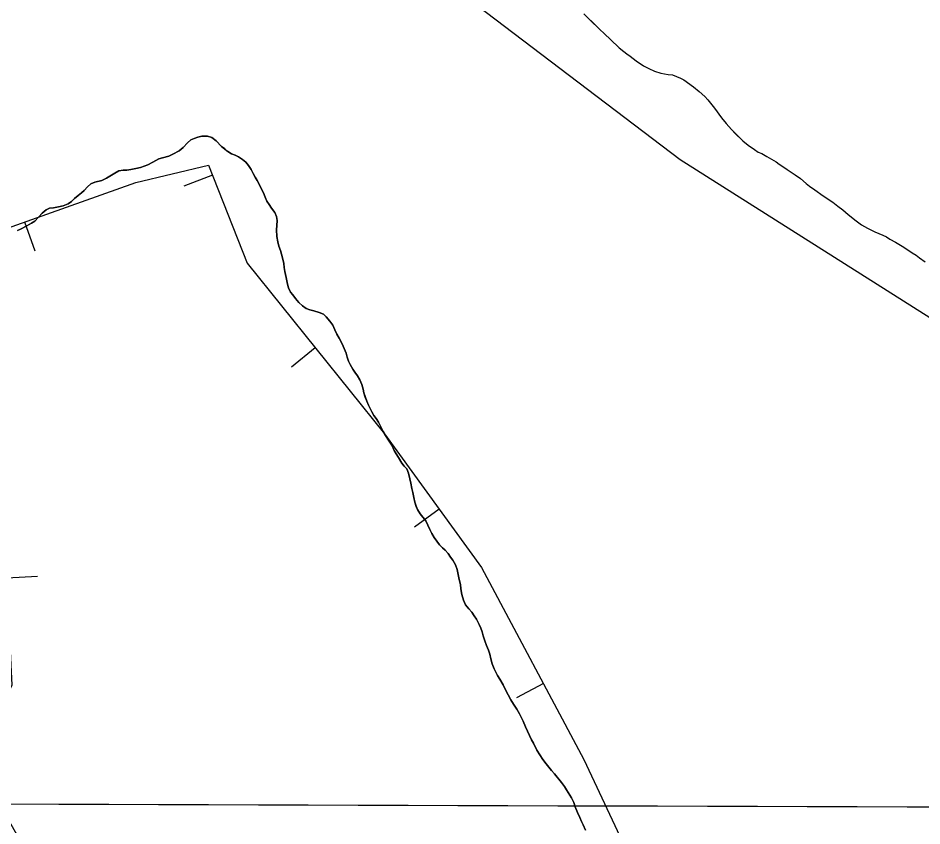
# Model space of a CAD drawing. Extents: x 3161514 to 3199414, y 831166 to 856601.
# Drawn here: x 3192928 to 3193668, y 848662 to 849324 of the extents above; entities that cross this region are included whole.
import ezdxf

# ---------------------------------------------------------------- set-up
doc = ezdxf.new("R2010")
doc.units = 0
for name, color, linetype in [('V-BORW-LINE', 7, 'Continuous'), ('V-GRID-MAJR', 7, 'Continuous'), ('V-SITE-VEGE', 7, 'Continuous'), ('V-TOPO-SHOR', 7, 'Continuous'), ('V-WETL-SWMP', 7, 'Continuous')]:
    doc.layers.add(name, color=color, linetype=linetype)

msp = doc.modelspace()

# ---------------------------------------------------------------- linework, layer by layer
at = {"layer": 'V-BORW-LINE'}
for p, q in [((3193087.224, 849195.006), (3193063.9620000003, 849185.845)), ((3192933.387, 849156.6290000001), (3192941.719, 849133.059)), ((3193171.501, 849053.492), (3193152.024, 849037.819)), ((3193272.975, 848921.424), (3193252.751, 848906.7270000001)), ((3192918.99, 848865.267), (3192943.961, 848866.4770000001)), ((3193358.35, 848778.784), (3193336.299, 848767.0040000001))]:
    msp.add_line(p, q, dxfattribs=at)
msp.add_lwpolyline([(3192942.41, 848627.626), (3192912.1410000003, 848681.212), (3192896.555, 848725.125), (3192923.258, 848777.197), (3192918.409, 848877.2660000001), (3192888.157, 848990), (3192863.566, 849077.118), (3192894.437, 849142.861), (3193024.647, 849188.889), (3193084.019, 849203.144), (3193115.59, 849122.971), (3193228.217, 848983.012), (3193307.62, 848873.752), (3193391.6040000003, 848716.53), (3193450.512, 848590.911)], dxfattribs=at)
at = {"layer": 'V-GRID-MAJR'}
msp.add_spline([(3165741.648, 848757.608), (3170973.071, 848741.248), (3176204.497, 848725.65), (3181435.9250000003, 848710.812), (3186667.355, 848696.736), (3191898.788, 848683.42), (3197130.222, 848670.865), (3197130.223, 848670.865)], degree=3, dxfattribs=at)
at = {"layer": 'V-SITE-VEGE'}
for points in [[(3193391.4390000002, 849327.058), (3193402.058, 849316.558), (3193404.446, 849314.461), (3193408.429, 849310.523), (3193413.205, 849306.062), (3193420.3710000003, 849299.238), (3193424.348, 849296.0920000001), (3193426.734, 849294.259), (3193429.386, 849292.427), (3193434.424, 849288.4940000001), (3193440.255, 849284.566), (3193444.754, 849282.2170000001), (3193449.254, 849280.13), (3193454.544, 849278.312), (3193460.622, 849277.29), (3193464.055, 849277.046), (3193470.67, 849274.443), (3193473.318, 849272.8740000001), (3193481.268, 849267.375), (3193486.042, 849263.441), (3193490.556, 849259.245), (3193492.946, 849256.617), (3193498.529, 849249.785), (3193504.38, 849241.898), (3193508.103, 849237.167), (3193512.355, 849232.176), (3193521.647, 849222.9890000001), (3193526.1520000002, 849219.581), (3193531.19, 849215.915), (3193534.3710000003, 849213.8200000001), (3193537.279, 849212.782), (3193541.518, 849210.164), (3193548.934, 849205.718), (3193551.5840000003, 849203.885), (3193554.499, 849202.054), (3193557.9450000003, 849199.433), (3193564.569, 849195.2490000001), (3193569.074, 849192.105), (3193573.586, 849188.171), (3193576.238, 849185.81), (3193580.742, 849182.93), (3193587.633, 849177.954), (3193595.319, 849172.721), (3193599.561, 849169.573), (3193603.54, 849166.429), (3193608.048, 849162.757), (3193614.677, 849157.517), (3193618.918, 849154.373), (3193623.95, 849151.495)], [(3192927.473, 849149.476), (3192930.1920000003, 849150.777), (3192935.1550000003, 849153.371), (3192938.995, 849155.479), (3192941.7120000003, 849157.261), (3192944.903, 849160.488), (3192947.934, 849163.876), (3192950.967, 849166.622), (3192953.849, 849167.92), (3192957.058, 849168.26), (3192961.066, 849168.924), (3192965.074, 849169.7490000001), (3192969.076, 849171.3790000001), (3192971.953, 849173.319), (3192974.187, 849175.74), (3192977.382, 849178.164), (3192979.938, 849180.425), (3192982.3340000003, 849182.365), (3192985.046, 849185.429), (3192987.6, 849187.692), (3192990.961, 849189.316), (3192996.5700000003, 849190.631), (3193000.572, 849192.578), (3193004.731, 849195.009), (3193007.449, 849196.6290000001), (3193010.648, 849198.4130000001), (3193014.179, 849198.915), (3193017.2260000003, 849199.093), (3193020.433, 849199.431), (3193024.4390000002, 849200.416), (3193028.447, 849201.241), (3193034.374, 849203.361), (3193038.534, 849205.632), (3193043.332, 849208.2270000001), (3193046.377, 849209.206), (3193051.506, 849210.5210000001), (3193054.866, 849212.1410000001), (3193060.146, 849214.902), (3193063.341, 849217.486), (3193066.849, 849221.519), (3193069.565, 849223.941), (3193072.448, 849224.92), (3193075.332, 849226.061), (3193078.535, 849226.88), (3193083.35, 849226.909), (3193086.727, 849225.8030000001), (3193090.272, 849223.096), (3193094.792, 849218.4670000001), (3193099.951, 849214.324), (3193103.0130000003, 849212.256), (3193105.907, 849211.309), (3193108.643, 849209.88), (3193111.864, 849207.811), (3193114.607, 849205.579), (3193116.8680000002, 849202.704), (3193119.133, 849199.666), (3193120.757, 849196.306)], [(3193120.757, 849196.306), (3193122.379, 849193.264), (3193123.839, 849190.547), (3193125.461, 849187.665), (3193127.568, 849183.506), (3193129.031, 849180.464), (3193130.333, 849176.942), (3193131.795, 849173.741), (3193133.739, 849170.861), (3193135.683, 849167.822), (3193138.429, 849164.47), (3193139.731, 849161.107), (3193140.393, 849157.74), (3193140.094, 849153.726), (3193139.793, 849150.193), (3193140.145, 849144.577), (3193140.811, 849140.41), (3193141.794, 849136.885), (3193142.937, 849133.36), (3193143.758, 849130.155), (3193144.737, 849127.272), (3193145.728, 849122.463), (3193146.0640000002, 849119.2540000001), (3193146.566, 849116.047), (3193147.555, 849111.238), (3193148.71, 849105.7880000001), (3193149.529, 849102.745), (3193151.153, 849099.2220000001), (3193153.095, 849096.828), (3193155.196, 849093.949), (3193157.944, 849090.5920000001), (3193161.008, 849087.883), (3193164.0700000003, 849085.814), (3193167.125, 849084.708), (3193170.341, 849083.7660000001), (3193174.681, 849082.343), (3193178.219, 849081.079), (3193180.4760000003, 849078.843), (3193183.546, 849075.332), (3193185.973, 849072.133), (3193187.599, 849068.134), (3193189.223, 849064.773), (3193191.169, 849061.412), (3193192.629, 849058.373), (3193194.415, 849055.01), (3193196.694, 849049.247), (3193197.6750000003, 849045.882), (3193198.656, 849042.677), (3193199.957, 849039.795), (3193202.224, 849036.117), (3193204.004, 849033.559), (3193206.107, 849030.522), (3193208.053, 849027.323), (3193209.679, 849023.481), (3193210.662, 849019.797), (3193211.321, 849016.59), (3193213.607, 849009.862), (3193215.071, 849006.661), (3193216.3680000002, 849003.939), (3193217.828, 849001.219), (3193219.45, 848998.1780000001), (3193221.389, 848995.784), (3193223.171, 848992.745), (3193224.793, 848989.863), (3193227.228, 848985.0650000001), (3193229.012, 848981.8640000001), (3193231.443, 848977.866), (3193234.193, 848973.709), (3193236.1410000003, 848969.547), (3193237.765, 848966.6680000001), (3193239.545, 848963.7880000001), (3193242.299, 848959.149), (3193244.239, 848956.753), (3193246.5, 848954.359), (3193247.802, 848950.996), (3193248.951, 848946.3470000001), (3193249.775, 848942.823), (3193250.602, 848938.333), (3193251.423, 848934.969), (3193252.249, 848930.961), (3193253.072, 848927.112), (3193254.055, 848923.75), (3193255.353, 848921.028), (3193257.4590000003, 848917.669), (3193261.985, 848911.916), (3193263.771, 848908.3960000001), (3193265.397, 848904.713), (3193266.859, 848901.512), (3193268.9620000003, 848898.154), (3193271.066, 848895.278), (3193273.3310000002, 848892.241), (3193275.59, 848889.8470000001), (3193277.849, 848887.772), (3193280.271, 848885.059), (3193282.213, 848882.181), (3193284.154, 848879.623), (3193286.421, 848875.785), (3193287.7260000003, 848872.101), (3193289.379, 848863.926), (3193290.364, 848859.758), (3193290.866, 848856.229)], [(3193623.95, 849151.495), (3193629.775, 849148.626), (3193636.39, 849145.759), (3193639.3000000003, 849144.454), (3193642.216, 849142.6240000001), (3193646.718, 849140.008), (3193653.605, 849135.824), (3193660.495, 849131.376), (3193663.673, 849129.2810000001), (3193666.325, 849127.186), (3193671.095, 849124.042)], [(3193290.866, 848856.229), (3193291.535, 848851.42), (3193292.844, 848846.933), (3193294.47, 848843.091), (3193297.378, 848839.737), (3193299.639, 848837.0210000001), (3193301.745, 848833.984), (3193303.684, 848831.2660000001), (3193305.796, 848827.107), (3193307.098, 848823.904), (3193308.077, 848821.02), (3193309.058, 848817.817), (3193310.524, 848813.649), (3193311.8310000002, 848809.807), (3193313.457, 848805.965), (3193314.6, 848802.6), (3193315.423, 848798.916), (3193316.4080000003, 848794.746), (3193318.036, 848790.585), (3193319.497, 848787.865), (3193320.795, 848785.143), (3193322.739, 848782.106), (3193325.333, 848777.465), (3193327.443, 848773.465), (3193329.3910000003, 848769.464), (3193331.822, 848765.304), (3193333.767, 848761.626), (3193336.518, 848757.7880000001), (3193338.787, 848753.948), (3193340.247, 848751.068), (3193341.711, 848747.708), (3193343.823, 848743.067), (3193346.911, 848736.182), (3193348.697, 848732.661), (3193350.1550000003, 848729.941), (3193353.078, 848724.1780000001), (3193355.345, 848720.34), (3193357.776, 848716.502), (3193360.682, 848712.828), (3193362.785, 848710.272), (3193365.046, 848707.557), (3193367.471, 848704.681), (3193373.128, 848697.652), (3193375.555, 848694.296), (3193377.1720000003, 848691.738), (3193381.383, 848685.18), (3193383.167, 848681.338), (3193384.474, 848677.816), (3193386.2660000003, 848673.171), (3193388.215, 848669.009), (3193389.678, 848665.808), (3193390.816, 848662.927), (3193392.768, 848658.603)]]:
    msp.add_lwpolyline(points, dxfattribs=at)
at = {"layer": 'V-TOPO-SHOR'}
for points in [[(3193391.4390000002, 849327.058), (3193398.873, 849319.708), (3193402.058, 849316.558), (3193404.446, 849314.461), (3193408.429, 849310.523), (3193413.205, 849306.062), (3193420.3710000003, 849299.238), (3193424.348, 849296.0920000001), (3193426.734, 849294.259), (3193429.386, 849292.427), (3193434.424, 849288.4940000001), (3193440.255, 849284.566), (3193444.754, 849282.2170000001), (3193449.254, 849280.13), (3193454.544, 849278.312)], [(3193454.544, 849278.312), (3193460.622, 849277.29), (3193464.055, 849277.046), (3193470.67, 849274.443), (3193473.318, 849272.8740000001), (3193481.268, 849267.375), (3193486.042, 849263.441), (3193490.556, 849259.245), (3193492.946, 849256.617), (3193498.529, 849249.785), (3193504.38, 849241.898), (3193508.103, 849237.167), (3193512.355, 849232.176), (3193515.539, 849229.027), (3193521.647, 849222.9890000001), (3193526.1520000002, 849219.581), (3193531.19, 849215.915), (3193534.3710000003, 849213.8200000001), (3193537.279, 849212.782), (3193541.518, 849210.164), (3193548.934, 849205.718), (3193551.5840000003, 849203.885), (3193554.499, 849202.054), (3193557.9450000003, 849199.433), (3193564.569, 849195.2490000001), (3193569.074, 849192.105), (3193573.586, 849188.171), (3193576.238, 849185.81), (3193580.742, 849182.93), (3193587.633, 849177.954), (3193595.319, 849172.719), (3193599.561, 849169.573), (3193603.54, 849166.429), (3193608.048, 849162.757), (3193614.677, 849157.517), (3193618.918, 849154.373), (3193623.95, 849151.495), (3193629.775, 849148.6240000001), (3193636.39, 849145.759), (3193639.3000000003, 849144.454), (3193642.216, 849142.6240000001), (3193646.718, 849140.008), (3193653.605, 849135.824), (3193660.495, 849131.376), (3193663.673, 849129.2810000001), (3193666.325, 849127.184), (3193671.095, 849124.042)], [(3193147.557, 849111.238), (3193146.566, 849116.047), (3193146.066, 849119.2540000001), (3193145.728, 849122.463), (3193144.737, 849127.272), (3193143.758, 849130.155), (3193142.937, 849133.36), (3193141.794, 849136.885), (3193140.811, 849140.41), (3193140.145, 849144.577), (3193139.793, 849150.193), (3193140.094, 849153.726), (3193140.393, 849157.74), (3193139.731, 849161.107), (3193138.429, 849164.47), (3193135.683, 849167.822), (3193133.739, 849170.861), (3193131.795, 849173.741), (3193130.333, 849176.942), (3193129.031, 849180.464), (3193127.568, 849183.506), (3193125.4590000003, 849187.665), (3193123.839, 849190.547), (3193122.379, 849193.2660000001), (3193120.757, 849196.306), (3193119.133, 849199.666), (3193116.8680000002, 849202.704), (3193114.6040000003, 849205.579), (3193111.864, 849207.811), (3193108.643, 849209.88), (3193105.907, 849211.307), (3193103.0130000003, 849212.256), (3193099.951, 849214.324), (3193097.373, 849216.395), (3193094.792, 849218.4670000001), (3193090.272, 849223.096), (3193086.727, 849225.8030000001), (3193083.35, 849226.909), (3193078.535, 849226.88), (3193075.33, 849226.061), (3193072.448, 849224.92), (3193069.565, 849223.941), (3193066.849, 849221.519), (3193063.341, 849217.486), (3193060.146, 849214.902), (3193054.866, 849212.143), (3193051.506, 849210.5210000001), (3193046.377, 849209.206), (3193043.3340000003, 849208.2270000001), (3193038.534, 849205.632), (3193034.374, 849203.361), (3193028.447, 849201.241), (3193024.4390000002, 849200.416), (3193020.433, 849199.431), (3193017.2260000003, 849199.093), (3193014.179, 849198.915), (3193010.65, 849198.4130000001), (3193007.449, 849196.6290000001), (3193004.731, 849195.009), (3193000.572, 849192.578), (3192996.5700000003, 849190.631), (3192990.961, 849189.316), (3192987.6, 849187.692), (3192985.046, 849185.429), (3192982.3340000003, 849182.365), (3192979.938, 849180.425), (3192977.382, 849178.164), (3192974.187, 849175.74), (3192971.953, 849173.319), (3192969.076, 849171.377), (3192965.074, 849169.7490000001), (3192961.066, 849168.924), (3192957.058, 849168.26), (3192953.849, 849167.92), (3192950.967, 849166.622), (3192947.934, 849163.876), (3192944.903, 849160.488), (3192941.7120000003, 849157.261), (3192938.995, 849155.479), (3192935.1550000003, 849153.371), (3192930.194, 849150.777), (3192927.473, 849149.476)], [(3193327.443, 848773.465), (3193325.333, 848777.465), (3193322.739, 848782.106), (3193320.795, 848785.143), (3193319.497, 848787.865), (3193318.036, 848790.585), (3193316.4080000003, 848794.746), (3193315.423, 848798.916), (3193314.6, 848802.6), (3193313.457, 848805.965), (3193311.8310000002, 848809.807), (3193310.524, 848813.6510000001), (3193309.058, 848817.817), (3193308.077, 848821.02), (3193307.096, 848823.904), (3193305.796, 848827.107), (3193303.684, 848831.2660000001), (3193301.745, 848833.984), (3193299.639, 848837.0210000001), (3193297.378, 848839.737), (3193294.47, 848843.091), (3193292.844, 848846.933), (3193291.535, 848851.42), (3193290.866, 848856.229), (3193290.364, 848859.758), (3193289.379, 848863.926), (3193287.7260000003, 848872.101), (3193286.421, 848875.785), (3193284.154, 848879.623), (3193282.213, 848882.181), (3193280.271, 848885.059), (3193277.849, 848887.772), (3193275.59, 848889.8470000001), (3193273.3310000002, 848892.241), (3193271.066, 848895.278), (3193268.9620000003, 848898.154), (3193266.859, 848901.512), (3193265.397, 848904.713), (3193263.771, 848908.3960000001), (3193261.985, 848911.916), (3193257.4590000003, 848917.669), (3193255.353, 848921.028), (3193254.055, 848923.748), (3193253.072, 848927.112), (3193252.249, 848930.961), (3193251.423, 848934.969), (3193250.602, 848938.333), (3193249.775, 848942.823), (3193248.951, 848946.3470000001), (3193247.802, 848950.996), (3193246.5, 848954.359), (3193244.239, 848956.753), (3193242.299, 848959.149), (3193239.545, 848963.7880000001), (3193237.7630000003, 848966.6680000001), (3193236.1410000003, 848969.547), (3193234.193, 848973.709), (3193231.441, 848977.866), (3193229.012, 848981.8640000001), (3193227.228, 848985.0650000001), (3193224.793, 848989.863), (3193223.171, 848992.745), (3193221.389, 848995.784), (3193219.45, 848998.18), (3193217.828, 849001.219), (3193216.3680000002, 849003.939), (3193215.069, 849006.661), (3193213.607, 849009.862), (3193212.464, 849013.2270000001), (3193211.321, 849016.59), (3193210.662, 849019.797), (3193209.679, 849023.481), (3193208.053, 849027.323), (3193206.107, 849030.522), (3193204.004, 849033.559), (3193202.224, 849036.117), (3193199.957, 849039.795), (3193198.656, 849042.677), (3193197.6750000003, 849045.882), (3193196.694, 849049.247), (3193194.415, 849055.01), (3193192.629, 849058.373), (3193191.169, 849061.412), (3193189.223, 849064.773), (3193187.599, 849068.134), (3193185.973, 849072.135), (3193183.546, 849075.332), (3193180.478, 849078.845), (3193178.219, 849081.079), (3193174.681, 849082.343), (3193170.341, 849083.764), (3193167.125, 849084.708), (3193164.0700000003, 849085.814), (3193161.008, 849087.883), (3193157.944, 849090.594), (3193155.196, 849093.949), (3193153.095, 849096.826), (3193151.153, 849099.2220000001), (3193149.529, 849102.745), (3193148.71, 849105.7880000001), (3193147.557, 849111.238)], [(3193392.768, 848658.603), (3193390.816, 848662.927), (3193389.678, 848665.808), (3193388.215, 848669.009), (3193386.2660000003, 848673.171), (3193384.474, 848677.816), (3193383.169, 848681.338), (3193381.383, 848685.18), (3193377.1720000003, 848691.738), (3193375.555, 848694.296), (3193373.128, 848697.652), (3193367.471, 848704.681), (3193365.046, 848707.557), (3193362.785, 848710.272), (3193360.684, 848712.828), (3193357.776, 848716.502), (3193355.347, 848720.34), (3193353.078, 848724.1780000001), (3193350.1550000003, 848729.941), (3193348.6950000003, 848732.661), (3193346.911, 848736.182), (3193343.823, 848743.0650000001), (3193341.711, 848747.708), (3193340.247, 848751.068), (3193338.787, 848753.9500000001), (3193336.518, 848757.7880000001), (3193333.767, 848761.626), (3193331.822, 848765.304), (3193329.3910000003, 848769.464), (3193327.443, 848773.465)]]:
    msp.add_lwpolyline(points, dxfattribs=at)
at = {"layer": 'V-WETL-SWMP'}
for points in [[(3193562.432, 850455.911), (3193346.069, 850288.698), (3193231.972, 850175.451), (3193111.985, 850170.554), (3192966.643, 850161.8150000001), (3192871.4930000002, 850159.171), (3192788.9390000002, 850172.987), (3192715.811, 850203.2440000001), (3192661.762, 850225.149), (3192618.188, 850169.922), (3192537.171, 850097.569), (3192543.349, 850032.574), (3192644.1920000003, 849962.29), (3192887.23, 849706.167), (3193051.468, 849549.53), (3193227.8710000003, 849391.903), (3193470.509, 849207.68), (3193731.545, 849042.593)], [(3193391.4390000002, 849327.058), (3193402.058, 849316.559), (3193404.446, 849314.46), (3193408.428, 849310.523), (3193413.205, 849306.062), (3193420.3710000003, 849299.238), (3193424.349, 849296.093), (3193426.735, 849294.259), (3193429.386, 849292.426), (3193434.424, 849288.4940000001), (3193440.254, 849284.567), (3193444.755, 849282.2170000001), (3193449.254, 849280.13), (3193454.544, 849278.312), (3193460.622, 849277.29), (3193464.055, 849277.046), (3193470.67, 849274.443), (3193473.318, 849272.8740000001), (3193481.269, 849267.375), (3193486.043, 849263.442), (3193490.555, 849259.2440000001), (3193492.946, 849256.617), (3193498.528, 849249.785), (3193504.38, 849241.898), (3193508.103, 849237.1680000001), (3193512.355, 849232.176), (3193521.646, 849222.9890000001), (3193526.153, 849219.582)], [(3193526.153, 849219.582), (3193531.19, 849215.915), (3193534.37, 849213.821), (3193537.279, 849212.7810000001), (3193541.518, 849210.165), (3193548.935, 849205.719), (3193551.585, 849203.886), (3193554.499, 849202.055), (3193557.946, 849199.434), (3193564.569, 849195.248), (3193569.075, 849192.105), (3193573.585, 849188.171), (3193576.238, 849185.81), (3193580.742, 849182.931), (3193587.634, 849177.954), (3193595.319, 849172.718), (3193599.561, 849169.574), (3193603.539, 849166.429), (3193608.0470000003, 849162.758), (3193614.677, 849157.5160000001), (3193618.918, 849154.372), (3193623.95, 849151.496), (3193629.774, 849148.625), (3193636.39, 849145.759), (3193639.301, 849144.4550000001), (3193642.216, 849142.6240000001), (3193646.718, 849140.009), (3193653.606, 849135.824), (3193660.495, 849131.375), (3193663.674, 849129.2810000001), (3193666.326, 849127.184), (3193671.096, 849124.0430000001)]]:
    msp.add_lwpolyline(points, dxfattribs=at)

doc.saveas('drawing.dxf')
